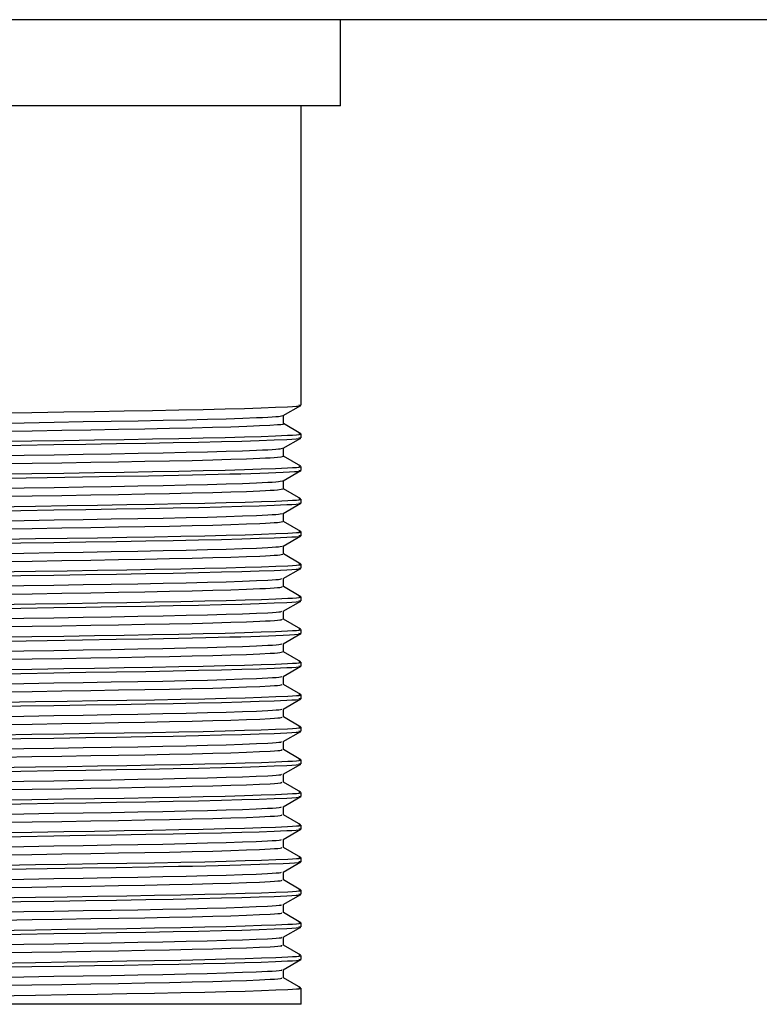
# Model space of a CAD drawing. Header units: millimetres. Extents: x 262469 to 275208, y -32539 to 9411.
# Tile 278 of 428: x 269211.57 to 269218.97, y -13444.75 to -13434.89. Entities that reach past the tile are written whole.
import ezdxf

# ---------------------------------------------------------------- set-up
doc = ezdxf.new("R2010")
doc.units = ezdxf.units.MM
doc.header["$LTSCALE"] = 100
doc.layers.add('$ IE_TELETECHNIKA', color=5, linetype='Continuous', lineweight=30)

msp = doc.modelspace()

# ---------------------------------------------------------------- linework, layer by layer
at = {"layer": '$ IE_TELETECHNIKA', "color": 7, "linetype": 'Continuous'}
for p, q in [((269255.6756, -13434.8878), (269082.8756, -13434.8878)), ((269214.7796, -13435.7518), (269214.7796, -13434.8878)), ((269214.7796, -13435.7518), (269207.2916, -13435.7518)), ((269214.3836, -13438.751), (269214.3836, -13435.7518)), ((269214.2057, -13438.8544), (269214.3826, -13438.7523)), ((269214.2069, -13438.9348), (269214.2069, -13438.8538)), ((269214.3826, -13439.0357), (269214.2069, -13438.9342)), ((269214.2057, -13439.181), (269214.3826, -13439.0789)), ((269214.3836, -13439.0776), (269214.3836, -13439.0367)), ((269214.2069, -13439.2614), (269214.2069, -13439.1803)), ((269214.3826, -13439.3622), (269214.2069, -13439.2607)), ((269214.2057, -13439.5075), (269214.3826, -13439.4054)), ((269214.3836, -13439.4041), (269214.3836, -13439.3633)), ((269214.2069, -13439.5879), (269214.2069, -13439.5069)), ((269214.3826, -13439.6888), (269214.2069, -13439.5873)), ((269214.3836, -13439.7307), (269214.3836, -13439.6899)), ((269214.2057, -13439.8341), (269214.3826, -13439.732)), ((269214.2069, -13439.9145), (269214.2069, -13439.8335)), ((269214.3826, -13440.0154), (269214.2069, -13439.9139)), ((269214.2057, -13440.1607), (269214.3826, -13440.0586)), ((269214.3836, -13440.0573), (269214.3836, -13440.0165)), ((269214.2069, -13440.2411), (269214.2069, -13440.1601)), ((269214.3826, -13440.3419), (269214.2069, -13440.2405)), ((269214.2057, -13440.4873), (269214.3826, -13440.3851)), ((269214.3836, -13440.3839), (269214.3836, -13440.343)), ((269214.2069, -13440.5676), (269214.2069, -13440.4866)), ((269214.3826, -13440.6685), (269214.2069, -13440.567)), ((269214.3836, -13440.7104), (269214.3836, -13440.6696)), ((269214.2057, -13440.8138), (269214.3826, -13440.7117)), ((269214.2069, -13440.8942), (269214.2069, -13440.8132)), ((269214.3826, -13440.9951), (269214.2069, -13440.8936)), ((269214.2057, -13441.1404), (269214.3826, -13441.0383)), ((269214.3836, -13441.037), (269214.3836, -13440.9962)), ((269214.2069, -13441.2208), (269214.2069, -13441.1398)), ((269214.3826, -13441.3217), (269214.2069, -13441.2202)), ((269214.2057, -13441.467), (269214.3826, -13441.3649)), ((269214.3836, -13441.3636), (269214.3836, -13441.3228)), ((269214.2069, -13441.5474), (269214.2069, -13441.4663)), ((269214.3826, -13441.6482), (269214.2069, -13441.5467)), ((269214.3836, -13441.6901), (269214.3836, -13441.6493)), ((269214.2057, -13441.7936), (269214.3826, -13441.6914)), ((269214.2069, -13441.8739), (269214.2069, -13441.7929)), ((269214.3826, -13441.9748), (269214.2069, -13441.8733)), ((269214.3836, -13442.0167), (269214.3836, -13441.9759)), ((269214.2057, -13442.1201), (269214.3826, -13442.018)), ((269214.2069, -13442.2005), (269214.2069, -13442.1195)), ((269214.3826, -13442.3014), (269214.2069, -13442.1999)), ((269214.2057, -13442.4467), (269214.3826, -13442.3446)), ((269214.3836, -13442.3433), (269214.3836, -13442.3025)), ((269214.2069, -13442.5271), (269214.2069, -13442.446)), ((269214.3826, -13442.6279), (269214.2069, -13442.5264)), ((269214.3836, -13442.6698), (269214.3836, -13442.629)), ((269214.2057, -13442.7733), (269214.3826, -13442.6712)), ((269214.2069, -13442.8536), (269214.2069, -13442.7726)), ((269214.3826, -13442.9545), (269214.2069, -13442.853)), ((269214.3836, -13442.9964), (269214.3836, -13442.9556)), ((269214.2057, -13443.0998), (269214.3826, -13442.9977)), ((269214.2069, -13443.1802), (269214.2069, -13443.0992)), ((269214.3826, -13443.2811), (269214.2069, -13443.1796)), ((269214.2057, -13443.4264), (269214.3826, -13443.3243)), ((269214.3836, -13443.323), (269214.3836, -13443.2822)), ((269214.2069, -13443.5068), (269214.2069, -13443.4258)), ((269214.3826, -13443.6077), (269214.2069, -13443.5062)), ((269214.2057, -13443.753), (269214.3826, -13443.6509)), ((269214.3836, -13443.6496), (269214.3836, -13443.6088)), ((269214.2069, -13443.8333), (269214.2069, -13443.7523)), ((269214.3826, -13443.9342), (269214.2069, -13443.8327)), ((269214.3836, -13443.9761), (269214.3836, -13443.9353)), ((269214.2057, -13444.0796), (269214.3826, -13443.9774)), ((269214.2069, -13444.1599), (269214.2069, -13444.0789)), ((269214.3826, -13444.2608), (269214.2069, -13444.1593)), ((269214.2057, -13444.4061), (269214.3826, -13444.304)), ((269214.3836, -13444.3027), (269214.3836, -13444.2619)), ((269214.2069, -13444.4865), (269214.2069, -13444.4055)), ((269214.3826, -13444.5874), (269214.2069, -13444.4859)), ((269214.3836, -13444.7518), (269214.3836, -13444.5885)), ((269214.3836, -13444.7518), (269207.6876, -13444.7518))]:
    msp.add_line(p, q, dxfattribs=at)
for points in [[(269211.0353, -13438.8327), (269211.6886, -13438.8221), (269212.0072, -13438.8169), (269212.3162, -13438.812), (269212.6131, -13438.8072), (269212.8952, -13438.8024), (269213.16, -13438.7974), (269213.4039, -13438.7924), (269213.6235, -13438.7872), (269213.816, -13438.7819), (269213.9827, -13438.7765), (269214.1262, -13438.7712), (269214.2478, -13438.766), (269214.2976, -13438.7634), (269214.3375, -13438.7609), (269214.3653, -13438.7584), (269214.379, -13438.7559), (269214.3765, -13438.7534), (269214.3603, -13438.751)], [(269210.9951, -13438.9355), (269211.6095, -13438.9249), (269211.9101, -13438.9198), (269212.2023, -13438.9148), (269212.4834, -13438.9099), (269212.7508, -13438.9052), (269213.002, -13438.9004), (269213.2347, -13438.8955), (269213.4465, -13438.8903), (269213.6349, -13438.885), (269213.7988, -13438.8797), (269213.938, -13438.8744), (269213.998, -13438.8718), (269214.0506, -13438.8692), (269214.095, -13438.8666), (269214.1305, -13438.8641), (269214.1566, -13438.8616), (269214.1751, -13438.8592), (269214.1994, -13438.8544)], [(269211.0765, -13439.0157), (269211.6893, -13439.0052), (269211.9879, -13439.0001), (269212.2774, -13438.9951), (269212.5552, -13438.9903), (269212.8187, -13438.9856), (269213.0651, -13438.9808), (269213.2922, -13438.9758), (269213.4982, -13438.9706), (269213.6814, -13438.9653), (269213.8392, -13438.96), (269213.9074, -13438.9573), (269213.968, -13438.9547), (269214.0693, -13438.9495), (269214.1491, -13438.9444), (269214.1809, -13438.942), (269214.2033, -13438.9396), (269214.2127, -13438.9372), (269214.2055, -13438.9348)], [(269210.9069, -13439.1614), (269211.578, -13439.1504), (269211.9069, -13439.1451), (269212.2268, -13439.14), (269212.5347, -13439.1351), (269212.8278, -13439.1301), (269213.1035, -13439.1251), (269213.358, -13439.1199), (269213.5878, -13439.1146), (269213.7895, -13439.1092), (269213.9637, -13439.1038), (269214.1132, -13439.0983), (269214.2398, -13439.0929), (269214.2921, -13439.0903), (269214.3341, -13439.0877), (269214.3637, -13439.0851), (269214.3786, -13439.0826), (269214.3767, -13439.0801), (269214.3603, -13439.0776)], [(269211.0353, -13439.1185), (269211.6886, -13439.1078), (269212.0072, -13439.1027), (269212.3162, -13439.0978), (269212.6131, -13439.093), (269212.8952, -13439.0881), (269213.16, -13439.0832), (269213.4039, -13439.0781), (269213.6235, -13439.0729), (269213.816, -13439.0676), (269213.9827, -13439.0623), (269214.1262, -13439.0569), (269214.2478, -13439.0517), (269214.2976, -13439.0492), (269214.3375, -13439.0466), (269214.3653, -13439.0441), (269214.379, -13439.0416), (269214.3765, -13439.0392), (269214.3603, -13439.0367)], [(269210.9948, -13439.2621), (269211.6093, -13439.2515), (269211.9098, -13439.2464), (269212.202, -13439.2414), (269212.4832, -13439.2365), (269212.7506, -13439.2318), (269213.0018, -13439.227), (269213.2345, -13439.222), (269213.4463, -13439.2169), (269213.6348, -13439.2116), (269213.7987, -13439.2063), (269213.9378, -13439.201), (269213.9978, -13439.1984), (269214.0506, -13439.1958), (269214.0952, -13439.1932), (269214.1309, -13439.1907), (269214.1569, -13439.1882), (269214.175, -13439.1858), (269214.1978, -13439.181)], [(269211.0777, -13439.3423), (269211.6905, -13439.3318), (269211.989, -13439.3267), (269212.2784, -13439.3217), (269212.5561, -13439.3169), (269212.8193, -13439.3122), (269213.0658, -13439.3073), (269213.2931, -13439.3023), (269213.4989, -13439.2971), (269213.6809, -13439.2919), (269213.8382, -13439.2866), (269213.9703, -13439.2813), (269214.0263, -13439.2787), (269214.0747, -13439.2761), (269214.1149, -13439.2735), (269214.1461, -13439.271), (269214.1849, -13439.2661), (269214.2063, -13439.2614)], [(269210.37, -13439.4967), (269211.84, -13439.4728), (269212.1937, -13439.4671), (269212.5333, -13439.4617), (269212.8551, -13439.4562), (269213.1552, -13439.4507), (269213.2957, -13439.4478), (269213.429, -13439.445), (269213.5544, -13439.442), (269213.6713, -13439.4391), (269213.7796, -13439.4361), (269213.8794, -13439.4331), (269213.9714, -13439.4301), (269214.0559, -13439.427), (269214.2042, -13439.4211), (269214.2669, -13439.4182), (269214.3186, -13439.4153), (269214.3562, -13439.4125), (269214.3769, -13439.4097), (269214.3777, -13439.4069), (269214.3603, -13439.4041)], [(269211.0353, -13439.445), (269211.6886, -13439.4344), (269212.0072, -13439.4293), (269212.3162, -13439.4244), (269212.6131, -13439.4195), (269212.8952, -13439.4147), (269213.16, -13439.4098), (269213.4039, -13439.4047), (269213.6235, -13439.3995), (269213.816, -13439.3942), (269213.9827, -13439.3889), (269214.1262, -13439.3835), (269214.2478, -13439.3783), (269214.2976, -13439.3757), (269214.3375, -13439.3732), (269214.3653, -13439.3707), (269214.379, -13439.3682), (269214.3765, -13439.3657), (269214.3603, -13439.3633)], [(269210.9947, -13439.5886), (269211.6091, -13439.5781), (269211.9096, -13439.5729), (269212.2019, -13439.5679), (269212.483, -13439.5631), (269212.7504, -13439.5584), (269213.0016, -13439.5536), (269213.2344, -13439.5486), (269213.4462, -13439.5435), (269213.6348, -13439.5382), (269213.7985, -13439.5329), (269213.9376, -13439.5276), (269214.0506, -13439.5224), (269214.0954, -13439.5198), (269214.1313, -13439.5172), (269214.1573, -13439.5148), (269214.175, -13439.5123), (269214.1964, -13439.5076)], [(269211.0774, -13439.6689), (269211.6902, -13439.6583), (269211.9888, -13439.6532), (269212.2782, -13439.6483), (269212.5559, -13439.6435), (269212.8192, -13439.6387), (269213.0657, -13439.6339), (269213.293, -13439.6289), (269213.4988, -13439.6237), (269213.6809, -13439.6184), (269213.8381, -13439.6131), (269213.9702, -13439.6079), (269214.0263, -13439.6052), (269214.0748, -13439.6026), (269214.1152, -13439.6001), (269214.1465, -13439.5976), (269214.1846, -13439.5927), (269214.2043, -13439.5879)], [(269211.0773, -13439.7709), (269211.7246, -13439.7604), (269212.0398, -13439.7553), (269212.3452, -13439.7505), (269212.6385, -13439.7457), (269212.9171, -13439.7409), (269213.1782, -13439.736), (269213.4187, -13439.7309), (269213.6349, -13439.7258), (269213.8246, -13439.7205), (269213.9889, -13439.7152), (269214.1305, -13439.7099), (269214.2504, -13439.7048), (269214.2994, -13439.7022), (269214.3386, -13439.6997), (269214.3658, -13439.6972), (269214.379, -13439.6948), (269214.3764, -13439.6923), (269214.3603, -13439.6899)], [(269210.9069, -13439.8145), (269211.578, -13439.8036), (269211.9069, -13439.7983), (269212.2268, -13439.7932), (269212.5347, -13439.7882), (269212.8278, -13439.7833), (269213.1034, -13439.7783), (269213.358, -13439.7731), (269213.5878, -13439.7678), (269213.7895, -13439.7624), (269213.9637, -13439.7569), (269214.1132, -13439.7514), (269214.2398, -13439.7461), (269214.2921, -13439.7434), (269214.3341, -13439.7408), (269214.3637, -13439.7383), (269214.3786, -13439.7357), (269214.3767, -13439.7332), (269214.3603, -13439.7307)], [(269210.9945, -13439.9152), (269211.609, -13439.9047), (269211.9095, -13439.8995), (269212.2017, -13439.8945), (269212.4829, -13439.8897), (269212.7503, -13439.8849), (269213.0015, -13439.8801), (269213.2342, -13439.8752), (269213.4461, -13439.87), (269213.6347, -13439.8648), (269213.7984, -13439.8595), (269213.9373, -13439.8542), (269214.0506, -13439.8489), (269214.0956, -13439.8464), (269214.1316, -13439.8438), (269214.1578, -13439.8413), (269214.1751, -13439.8389), (269214.195, -13439.8342)], [(269211.077, -13439.9954), (269211.6898, -13439.9849), (269211.9884, -13439.9798), (269212.2779, -13439.9749), (269212.5557, -13439.9701), (269212.819, -13439.9653), (269213.0655, -13439.9605), (269213.2928, -13439.9555), (269213.4987, -13439.9503), (269213.6809, -13439.945), (269213.838, -13439.9397), (269213.9701, -13439.9344), (269214.0262, -13439.9318), (269214.0749, -13439.9292), (269214.1154, -13439.9266), (269214.1469, -13439.9241), (269214.1692, -13439.9217), (269214.1843, -13439.9193), (269214.2025, -13439.9145)], [(269210.9069, -13440.1411), (269211.578, -13440.1301), (269211.907, -13440.1248), (269212.2268, -13440.1197), (269212.5347, -13440.1148), (269212.8279, -13440.1098), (269213.1035, -13440.1048), (269213.358, -13440.0996), (269213.5878, -13440.0944), (269213.7895, -13440.0889), (269213.9637, -13440.0835), (269214.1132, -13440.078), (269214.2398, -13440.0726), (269214.2921, -13440.07), (269214.3341, -13440.0674), (269214.3637, -13440.0648), (269214.3786, -13440.0623), (269214.3767, -13440.0598), (269214.3603, -13440.0573)], [(269211.0771, -13440.0975), (269211.7244, -13440.0869), (269212.0396, -13440.0819), (269212.3451, -13440.077), (269212.6384, -13440.0723), (269212.917, -13440.0675), (269213.1782, -13440.0625), (269213.4186, -13440.0575), (269213.6349, -13440.0523), (269213.8245, -13440.0471), (269213.9889, -13440.0418), (269214.1304, -13440.0365), (269214.2504, -13440.0313), (269214.2994, -13440.0288), (269214.3386, -13440.0263), (269214.3658, -13440.0238), (269214.379, -13440.0213), (269214.3764, -13440.0189), (269214.3603, -13440.0165)], [(269210.9944, -13440.2418), (269211.6088, -13440.2312), (269211.9094, -13440.2261), (269212.2016, -13440.2211), (269212.4828, -13440.2163), (269212.7502, -13440.2115), (269213.0013, -13440.2067), (269213.2341, -13440.2018), (269213.446, -13440.1966), (269213.6346, -13440.1914), (269213.7983, -13440.1861), (269213.9371, -13440.1808), (269214.0505, -13440.1755), (269214.0958, -13440.1729), (269214.132, -13440.1704), (269214.1583, -13440.1679), (269214.1754, -13440.1655), (269214.1938, -13440.1607)], [(269211.0767, -13440.322), (269211.6896, -13440.3115), (269211.9882, -13440.3064), (269212.2778, -13440.3014), (269212.5555, -13440.2966), (269212.8189, -13440.2919), (269213.0654, -13440.2871), (269213.2928, -13440.282), (269213.4987, -13440.2768), (269213.6808, -13440.2716), (269213.8379, -13440.2663), (269213.97, -13440.261), (269214.0262, -13440.2584), (269214.075, -13440.2558), (269214.1157, -13440.2532), (269214.1473, -13440.2507), (269214.1695, -13440.2482), (269214.1841, -13440.2458), (269214.2008, -13440.2411)], [(269210.9069, -13440.4677), (269211.5781, -13440.4567), (269211.907, -13440.4514), (269212.2268, -13440.4463), (269212.5347, -13440.4414), (269212.8279, -13440.4364), (269213.1035, -13440.4314), (269213.358, -13440.4262), (269213.5878, -13440.4209), (269213.7895, -13440.4155), (269213.9637, -13440.41), (269214.1132, -13440.4046), (269214.2398, -13440.3992), (269214.2921, -13440.3966), (269214.3341, -13440.394), (269214.3637, -13440.3914), (269214.3786, -13440.3889), (269214.3767, -13440.3864), (269214.3603, -13440.3839)], [(269211.0771, -13440.4241), (269211.7244, -13440.4135), (269212.0396, -13440.4085), (269212.3451, -13440.4036), (269212.6384, -13440.3988), (269212.917, -13440.394), (269213.1781, -13440.3891), (269213.4186, -13440.3841), (269213.6349, -13440.3789), (269213.8245, -13440.3737), (269213.9889, -13440.3684), (269214.1304, -13440.3631), (269214.2504, -13440.3579), (269214.2994, -13440.3553), (269214.3386, -13440.3528), (269214.3658, -13440.3503), (269214.379, -13440.3479), (269214.3764, -13440.3454), (269214.3603, -13440.343)], [(269210.9943, -13440.5684), (269211.6087, -13440.5578), (269211.9092, -13440.5526), (269212.2015, -13440.5477), (269212.4826, -13440.5428), (269212.75, -13440.5381), (269213.0012, -13440.5333), (269213.234, -13440.5283), (269213.4459, -13440.5232), (269213.6346, -13440.5179), (269213.7981, -13440.5126), (269213.9369, -13440.5073), (269214.0504, -13440.5021), (269214.0959, -13440.4995), (269214.1324, -13440.497), (269214.1589, -13440.4945), (269214.1757, -13440.4921), (269214.1927, -13440.4873)], [(269211.0762, -13440.6486), (269211.6892, -13440.6381), (269211.9878, -13440.6329), (269212.2774, -13440.628), (269212.5552, -13440.6232), (269212.8186, -13440.6185), (269213.0651, -13440.6136), (269213.2926, -13440.6086), (269213.4986, -13440.6034), (269213.6808, -13440.5981), (269213.8378, -13440.5929), (269213.9698, -13440.5876), (269214.0261, -13440.5849), (269214.0751, -13440.5823), (269214.1159, -13440.5798), (269214.1477, -13440.5773), (269214.1699, -13440.5748), (269214.1841, -13440.5724), (269214.1992, -13440.5677)], [(269211.0771, -13440.7507), (269211.7244, -13440.7401), (269212.0396, -13440.735), (269212.3451, -13440.7302), (269212.6384, -13440.7254), (269212.917, -13440.7206), (269213.1781, -13440.7157), (269213.4186, -13440.7107), (269213.6349, -13440.7055), (269213.8245, -13440.7002), (269213.9889, -13440.6949), (269214.1304, -13440.6896), (269214.2504, -13440.6845), (269214.2994, -13440.6819), (269214.3386, -13440.6794), (269214.3658, -13440.6769), (269214.379, -13440.6745), (269214.3764, -13440.672), (269214.3603, -13440.6696)], [(269210.9069, -13440.7943), (269211.578, -13440.7833), (269211.907, -13440.778), (269212.2268, -13440.7729), (269212.5347, -13440.7679), (269212.8279, -13440.763), (269213.1035, -13440.758), (269213.358, -13440.7528), (269213.5878, -13440.7475), (269213.7895, -13440.7421), (269213.9637, -13440.7366), (269214.1132, -13440.7311), (269214.2398, -13440.7258), (269214.2921, -13440.7231), (269214.3341, -13440.7205), (269214.3637, -13440.718), (269214.3786, -13440.7154), (269214.3767, -13440.7129), (269214.3603, -13440.7104)], [(269210.9942, -13440.8949), (269211.6086, -13440.8844), (269211.9091, -13440.8792), (269212.2013, -13440.8742), (269212.4825, -13440.8694), (269212.7499, -13440.8647), (269213.0011, -13440.8599), (269213.2338, -13440.8549), (269213.4458, -13440.8498), (269213.6345, -13440.8445), (269213.798, -13440.8392), (269213.9367, -13440.8339), (269214.0503, -13440.8287), (269214.096, -13440.8261), (269214.1328, -13440.8235), (269214.1595, -13440.821), (269214.1761, -13440.8186), (269214.1917, -13440.8139)], [(269211.0773, -13440.9751), (269211.6901, -13440.9646), (269211.9887, -13440.9595), (269212.2782, -13440.9546), (269212.5559, -13440.9498), (269212.8192, -13440.945), (269213.0656, -13440.9402), (269213.293, -13440.9352), (269213.4989, -13440.93), (269213.681, -13440.9247), (269213.8379, -13440.9194), (269213.9698, -13440.9141), (269214.0261, -13440.9115), (269214.0752, -13440.9089), (269214.1162, -13440.9064), (269214.1482, -13440.9038), (269214.1703, -13440.9014), (269214.1841, -13440.899), (269214.1977, -13440.8942)], [(269210.37, -13441.1296), (269211.84, -13441.1056), (269212.1937, -13441.1), (269212.5333, -13441.0945), (269212.8551, -13441.0891), (269213.1552, -13441.0835), (269213.2957, -13441.0807), (269213.429, -13441.0778), (269213.5544, -13441.0749), (269213.6713, -13441.0719), (269213.7796, -13441.069), (269213.8794, -13441.0659), (269213.9714, -13441.0629), (269214.0559, -13441.0599), (269214.2042, -13441.054), (269214.2669, -13441.051), (269214.3186, -13441.0482), (269214.3562, -13441.0453), (269214.3769, -13441.0425), (269214.3777, -13441.0397), (269214.3603, -13441.037)], [(269211.0353, -13441.0779), (269211.6886, -13441.0672), (269212.0072, -13441.0621), (269212.3162, -13441.0572), (269212.6131, -13441.0524), (269212.8952, -13441.0476), (269213.16, -13441.0426), (269213.4039, -13441.0375), (269213.6235, -13441.0323), (269213.816, -13441.027), (269213.9827, -13441.0217), (269214.1262, -13441.0164), (269214.2478, -13441.0112), (269214.2976, -13441.0086), (269214.3375, -13441.0061), (269214.3653, -13441.0036), (269214.379, -13441.0011), (269214.3765, -13440.9986), (269214.3603, -13440.9962)], [(269210.994, -13441.2215), (269211.6084, -13441.2109), (269211.909, -13441.2058), (269212.2012, -13441.2008), (269212.4824, -13441.196), (269212.7498, -13441.1913), (269213.0009, -13441.1864), (269213.2337, -13441.1815), (269213.4457, -13441.1763), (269213.6345, -13441.1711), (269213.7979, -13441.1658), (269213.9364, -13441.1605), (269214.0502, -13441.1552), (269214.0961, -13441.1526), (269214.1331, -13441.1501), (269214.1601, -13441.1476), (269214.1766, -13441.1452), (269214.1909, -13441.1405)], [(269211.0769, -13441.3017), (269211.6898, -13441.2912), (269211.9883, -13441.2861), (269212.2779, -13441.2812), (269212.5557, -13441.2764), (269212.819, -13441.2716), (269213.0654, -13441.2668), (269213.2928, -13441.2618), (269213.4988, -13441.2566), (269213.681, -13441.2513), (269213.8378, -13441.246), (269213.9696, -13441.2407), (269214.0753, -13441.2355), (269214.1164, -13441.2329), (269214.1486, -13441.2304), (269214.1708, -13441.2279), (269214.1843, -13441.2255), (269214.1964, -13441.2208)], [(269210.9069, -13441.4474), (269211.578, -13441.4364), (269211.9069, -13441.4311), (269212.2268, -13441.426), (269212.5347, -13441.4211), (269212.8278, -13441.4161), (269213.1035, -13441.4111), (269213.358, -13441.4059), (269213.5878, -13441.4006), (269213.7895, -13441.3952), (269213.9637, -13441.3897), (269214.1132, -13441.3843), (269214.2398, -13441.3789), (269214.2921, -13441.3763), (269214.3341, -13441.3737), (269214.3637, -13441.3711), (269214.3786, -13441.3686), (269214.3767, -13441.3661), (269214.3603, -13441.3636)], [(269211.0353, -13441.4045), (269211.6886, -13441.3938), (269212.0072, -13441.3887), (269212.3162, -13441.3838), (269212.6131, -13441.379), (269212.8952, -13441.3741), (269213.16, -13441.3692), (269213.4039, -13441.3641), (269213.6235, -13441.3589), (269213.816, -13441.3536), (269213.9827, -13441.3483), (269214.1262, -13441.343), (269214.2478, -13441.3377), (269214.2976, -13441.3352), (269214.3375, -13441.3326), (269214.3653, -13441.3301), (269214.379, -13441.3276), (269214.3765, -13441.3252), (269214.3603, -13441.3228)], [(269210.9939, -13441.5481), (269211.6083, -13441.5375), (269211.9088, -13441.5324), (269212.2011, -13441.5274), (269212.4822, -13441.5226), (269212.7496, -13441.5178), (269213.0008, -13441.513), (269213.2336, -13441.5081), (269213.4456, -13441.5029), (269213.6344, -13441.4976), (269213.7978, -13441.4923), (269213.9362, -13441.4871), (269214.05, -13441.4818), (269214.0962, -13441.4792), (269214.1335, -13441.4767), (269214.1607, -13441.4742), (269214.1772, -13441.4718), (269214.1901, -13441.467)], [(269211.0765, -13441.6283), (269211.6895, -13441.6178), (269211.9881, -13441.6126), (269212.2777, -13441.6077), (269212.5554, -13441.603), (269212.8188, -13441.5982), (269213.0653, -13441.5933), (269213.2927, -13441.5883), (269213.4987, -13441.5831), (269213.681, -13441.5779), (269213.8378, -13441.5726), (269213.9694, -13441.5673), (269214.0752, -13441.5621), (269214.1166, -13441.5595), (269214.149, -13441.557), (269214.1714, -13441.5545), (269214.1845, -13441.5521), (269214.1951, -13441.5474)], [(269211.0771, -13441.7304), (269211.7244, -13441.7198), (269212.0396, -13441.7148), (269212.3451, -13441.7099), (269212.6384, -13441.7051), (269212.917, -13441.7003), (269213.1782, -13441.6954), (269213.4186, -13441.6904), (269213.6349, -13441.6852), (269213.8245, -13441.6799), (269213.9889, -13441.6746), (269214.1304, -13441.6694), (269214.2504, -13441.6642), (269214.2994, -13441.6616), (269214.3386, -13441.6591), (269214.3658, -13441.6566), (269214.379, -13441.6542), (269214.3764, -13441.6517), (269214.3603, -13441.6493)], [(269210.9069, -13441.774), (269211.578, -13441.763), (269211.907, -13441.7577), (269212.2268, -13441.7526), (269212.5347, -13441.7476), (269212.8279, -13441.7427), (269213.1035, -13441.7377), (269213.358, -13441.7325), (269213.5878, -13441.7272), (269213.7895, -13441.7218), (269213.9637, -13441.7163), (269214.1132, -13441.7109), (269214.2398, -13441.7055), (269214.2921, -13441.7029), (269214.3341, -13441.7003), (269214.3637, -13441.6977), (269214.3786, -13441.6952), (269214.3767, -13441.6926), (269214.3603, -13441.6901)], [(269210.9938, -13441.8746), (269211.6082, -13441.8641), (269211.9087, -13441.8589), (269212.2009, -13441.854), (269212.4821, -13441.8492), (269212.7495, -13441.8444), (269213.0007, -13441.8396), (269213.2334, -13441.8346), (269213.4455, -13441.8295), (269213.6343, -13441.8242), (269213.7978, -13441.8189), (269213.936, -13441.8136), (269214.0498, -13441.8084), (269214.0962, -13441.8058), (269214.1338, -13441.8032), (269214.1613, -13441.8007), (269214.1779, -13441.7983), (269214.1895, -13441.7936)], [(269211.0761, -13441.9549), (269211.6891, -13441.9443), (269211.9877, -13441.9392), (269212.2774, -13441.9343), (269212.5552, -13441.9295), (269212.8186, -13441.9248), (269213.0651, -13441.9199), (269213.2925, -13441.9149), (269213.4986, -13441.9097), (269213.6809, -13441.9044), (269213.8377, -13441.8991), (269213.9692, -13441.8939), (269214.0752, -13441.8886), (269214.1168, -13441.8861), (269214.1494, -13441.8835), (269214.1719, -13441.8811), (269214.1848, -13441.8787), (269214.194, -13441.874)], [(269211.0353, -13442.0576), (269211.6886, -13442.047), (269212.0072, -13442.0418), (269212.3162, -13442.0369), (269212.6131, -13442.0321), (269212.8952, -13442.0273), (269213.16, -13442.0223), (269213.4039, -13442.0173), (269213.6235, -13442.0121), (269213.816, -13442.0068), (269213.9827, -13442.0014), (269214.1262, -13441.9961), (269214.2478, -13441.9909), (269214.2976, -13441.9883), (269214.3375, -13441.9858), (269214.3653, -13441.9833), (269214.379, -13441.9808), (269214.3765, -13441.9783), (269214.3603, -13441.9759)], [(269210.9069, -13442.1005), (269211.578, -13442.0896), (269211.9069, -13442.0843), (269212.2268, -13442.0792), (269212.5347, -13442.0742), (269212.8278, -13442.0693), (269213.1034, -13442.0642), (269213.358, -13442.0591), (269213.5878, -13442.0538), (269213.7895, -13442.0484), (269213.9637, -13442.0429), (269214.1132, -13442.0374), (269214.2398, -13442.0321), (269214.2921, -13442.0294), (269214.3341, -13442.0268), (269214.3637, -13442.0242), (269214.3786, -13442.0217), (269214.3767, -13442.0192), (269214.3603, -13442.0167)], [(269210.9937, -13442.2012), (269211.6081, -13442.1907), (269211.9086, -13442.1855), (269212.2008, -13442.1805), (269212.482, -13442.1758), (269212.7494, -13442.171), (269213.0006, -13442.1662), (269213.2333, -13442.1612), (269213.4454, -13442.1561), (269213.6343, -13442.1508), (269213.7977, -13442.1455), (269213.9358, -13442.1402), (269214.0496, -13442.135), (269214.0962, -13442.1324), (269214.1341, -13442.1298), (269214.162, -13442.1273), (269214.1786, -13442.1249), (269214.1891, -13442.1202)], [(269211.0756, -13442.2815), (269211.6887, -13442.2709), (269211.9874, -13442.2658), (269212.277, -13442.2609), (269212.5549, -13442.2561), (269212.8183, -13442.2514), (269213.0649, -13442.2465), (269213.2924, -13442.2415), (269213.4985, -13442.2363), (269213.6809, -13442.231), (269213.8376, -13442.2257), (269213.969, -13442.2204), (269214.0751, -13442.2152), (269214.1169, -13442.2126), (269214.1498, -13442.2101), (269214.1726, -13442.2076), (269214.1852, -13442.2052), (269214.193, -13442.2005)], [(269210.9069, -13442.4271), (269211.578, -13442.4161), (269211.907, -13442.4108), (269212.2268, -13442.4057), (269212.5347, -13442.4008), (269212.8279, -13442.3959), (269213.1035, -13442.3908), (269213.358, -13442.3857), (269213.5878, -13442.3804), (269213.7895, -13442.3749), (269213.9637, -13442.3695), (269214.1132, -13442.364), (269214.2398, -13442.3586), (269214.2921, -13442.356), (269214.3341, -13442.3534), (269214.3637, -13442.3508), (269214.3786, -13442.3483), (269214.3767, -13442.3458), (269214.3603, -13442.3433)], [(269211.0771, -13442.3835), (269211.7244, -13442.373), (269212.0396, -13442.3679), (269212.3451, -13442.363), (269212.6384, -13442.3583), (269212.917, -13442.3534), (269213.1781, -13442.3485), (269213.4186, -13442.3435), (269213.6349, -13442.3384), (269213.8245, -13442.3331), (269213.9889, -13442.3278), (269214.1304, -13442.3225), (269214.2504, -13442.3173), (269214.2994, -13442.3148), (269214.3386, -13442.3122), (269214.3658, -13442.3098), (269214.379, -13442.3073), (269214.3764, -13442.3049), (269214.3603, -13442.3025)], [(269210.9936, -13442.5278), (269211.608, -13442.5172), (269211.9085, -13442.5121), (269212.2007, -13442.5071), (269212.4819, -13442.5023), (269212.7493, -13442.4976), (269213.0005, -13442.4928), (269213.2332, -13442.4878), (269213.4453, -13442.4826), (269213.6343, -13442.4774), (269213.7976, -13442.4721), (269213.9356, -13442.4668), (269214.0494, -13442.4615), (269214.0961, -13442.4589), (269214.1343, -13442.4564), (269214.1626, -13442.4539), (269214.1794, -13442.4515), (269214.1887, -13442.4468)], [(269211.0767, -13442.608), (269211.6896, -13442.5975), (269211.9882, -13442.5924), (269212.2777, -13442.5874), (269212.5555, -13442.5827), (269212.8189, -13442.5779), (269213.0653, -13442.5731), (269213.2927, -13442.568), (269213.4988, -13442.5628), (269213.6811, -13442.5576), (269213.8377, -13442.5523), (269213.969, -13442.547), (269214.0751, -13442.5418), (269214.1171, -13442.5392), (269214.1502, -13442.5367), (269214.1732, -13442.5342), (269214.1858, -13442.5318), (269214.1921, -13442.5271)], [(269211.0353, -13442.7108), (269211.6886, -13442.7001), (269212.0072, -13442.695), (269212.3162, -13442.6901), (269212.6131, -13442.6853), (269212.8952, -13442.6804), (269213.16, -13442.6755), (269213.4039, -13442.6704), (269213.6235, -13442.6652), (269213.816, -13442.6599), (269213.9827, -13442.6546), (269214.1262, -13442.6492), (269214.2478, -13442.644), (269214.2976, -13442.6415), (269214.3375, -13442.6389), (269214.3653, -13442.6364), (269214.379, -13442.6339), (269214.3765, -13442.6315), (269214.3603, -13442.629)], [(269210.9069, -13442.7537), (269211.5781, -13442.7427), (269211.907, -13442.7374), (269212.2268, -13442.7323), (269212.5347, -13442.7274), (269212.8279, -13442.7224), (269213.1035, -13442.7174), (269213.358, -13442.7122), (269213.5878, -13442.7069), (269213.7895, -13442.7015), (269213.9637, -13442.696), (269214.1132, -13442.6906), (269214.2398, -13442.6852), (269214.2921, -13442.6826), (269214.3341, -13442.68), (269214.3637, -13442.6774), (269214.3786, -13442.6749), (269214.3767, -13442.6723), (269214.3603, -13442.6698)], [(269210.9935, -13442.8544), (269211.6079, -13442.8438), (269211.9084, -13442.8386), (269212.2006, -13442.8337), (269212.4818, -13442.8289), (269212.7492, -13442.8242), (269213.0003, -13442.8193), (269213.2331, -13442.8143), (269213.4452, -13442.8092), (269213.6342, -13442.8039), (269213.7976, -13442.7986), (269213.9354, -13442.7934), (269214.0491, -13442.7881), (269214.0961, -13442.7855), (269214.1346, -13442.783), (269214.1632, -13442.7805), (269214.1803, -13442.778), (269214.1885, -13442.7733)], [(269211.0762, -13442.9346), (269211.6892, -13442.9241), (269211.9878, -13442.9189), (269212.2774, -13442.914), (269212.5552, -13442.9093), (269212.8186, -13442.9045), (269213.0651, -13442.8996), (269213.2925, -13442.8946), (269213.4987, -13442.8894), (269213.6811, -13442.8842), (269213.8376, -13442.8789), (269213.9688, -13442.8736), (269214.075, -13442.8683), (269214.1172, -13442.8658), (269214.1506, -13442.8632), (269214.1738, -13442.8608), (269214.1864, -13442.8584), (269214.1914, -13442.8537)], [(269211.0353, -13443.0373), (269211.6886, -13443.0267), (269212.0072, -13443.0215), (269212.3162, -13443.0166), (269212.6131, -13443.0118), (269212.8952, -13443.007), (269213.16, -13443.002), (269213.4039, -13442.997), (269213.6235, -13442.9918), (269213.816, -13442.9865), (269213.9827, -13442.9811), (269214.1262, -13442.9758), (269214.2478, -13442.9706), (269214.2976, -13442.968), (269214.3375, -13442.9655), (269214.3653, -13442.963), (269214.379, -13442.9605), (269214.3765, -13442.958), (269214.3603, -13442.9556)], [(269210.9069, -13443.0802), (269211.578, -13443.0693), (269211.907, -13443.064), (269212.2268, -13443.0589), (269212.5347, -13443.0539), (269212.8279, -13443.049), (269213.1035, -13443.044), (269213.358, -13443.0388), (269213.5878, -13443.0335), (269213.7895, -13443.0281), (269213.9637, -13443.0226), (269214.1132, -13443.0172), (269214.2398, -13443.0118), (269214.2921, -13443.0091), (269214.3341, -13443.0065), (269214.3637, -13443.004), (269214.3786, -13443.0014), (269214.3767, -13442.9989), (269214.3603, -13442.9964)], [(269210.9934, -13443.1809), (269211.6078, -13443.1704), (269211.9083, -13443.1652), (269212.2005, -13443.1602), (269212.4816, -13443.1555), (269212.7491, -13443.1507), (269213.0002, -13443.1459), (269213.2329, -13443.1409), (269213.4451, -13443.1358), (269213.6342, -13443.1305), (269213.7976, -13443.1252), (269213.9352, -13443.1199), (269214.0488, -13443.1147), (269214.0959, -13443.1121), (269214.1348, -13443.1096), (269214.1637, -13443.1071), (269214.1812, -13443.1046), (269214.1884, -13443.0999)], [(269211.0759, -13443.2612), (269211.6889, -13443.2506), (269211.9876, -13443.2455), (269212.2772, -13443.2406), (269212.555, -13443.2358), (269212.8184, -13443.2311), (269213.0649, -13443.2262), (269213.2924, -13443.2212), (269213.4986, -13443.216), (269213.681, -13443.2107), (269213.8376, -13443.2054), (269213.9686, -13443.2001), (269214.0748, -13443.1949), (269214.1173, -13443.1924), (269214.1509, -13443.1898), (269214.1745, -13443.1874), (269214.187, -13443.1849), (269214.1908, -13443.1802)], [(269210.37, -13443.4156), (269211.84, -13443.3916), (269212.1937, -13443.386), (269212.5333, -13443.3805), (269212.8551, -13443.3751), (269213.1552, -13443.3695), (269213.2957, -13443.3667), (269213.429, -13443.3638), (269213.5544, -13443.3609), (269213.6713, -13443.3579), (269213.7796, -13443.3549), (269213.8794, -13443.3519), (269213.9714, -13443.3489), (269214.0559, -13443.3459), (269214.2042, -13443.34), (269214.2669, -13443.337), (269214.3186, -13443.3342), (269214.3562, -13443.3313), (269214.3769, -13443.3285), (269214.3777, -13443.3258), (269214.3603, -13443.323)], [(269211.0771, -13443.3632), (269211.7244, -13443.3527), (269212.0396, -13443.3476), (269212.3451, -13443.3427), (269212.6384, -13443.338), (269212.917, -13443.3332), (269213.1782, -13443.3283), (269213.4186, -13443.3232), (269213.6349, -13443.3181), (269213.8245, -13443.3128), (269213.9889, -13443.3075), (269214.1304, -13443.3022), (269214.2504, -13443.297), (269214.2994, -13443.2945), (269214.3386, -13443.292), (269214.3658, -13443.2895), (269214.379, -13443.287), (269214.3764, -13443.2846), (269214.3603, -13443.2822)], [(269210.9933, -13443.5075), (269211.6077, -13443.497), (269211.9081, -13443.4918), (269212.2004, -13443.4868), (269212.4815, -13443.482), (269212.749, -13443.4773), (269213.0001, -13443.4725), (269213.2328, -13443.4675), (269213.445, -13443.4623), (269213.6341, -13443.4571), (269213.7975, -13443.4518), (269213.935, -13443.4465), (269214.0485, -13443.4413), (269214.0958, -13443.4387), (269214.1349, -13443.4361), (269214.1643, -13443.4336), (269214.1821, -13443.4312), (269214.1884, -13443.4264)], [(269211.0753, -13443.5877), (269211.6884, -13443.5772), (269211.9871, -13443.5721), (269212.2768, -13443.5672), (269212.5547, -13443.5624), (269212.8181, -13443.5577), (269213.0647, -13443.5528), (269213.2922, -13443.5478), (269213.4984, -13443.5426), (269213.6809, -13443.5373), (269213.8375, -13443.532), (269213.9684, -13443.5267), (269214.0746, -13443.5215), (269214.1173, -13443.5189), (269214.1512, -13443.5164), (269214.1751, -13443.5139), (269214.1878, -13443.5115), (269214.1903, -13443.5068)], [(269210.9069, -13443.7334), (269211.578, -13443.7224), (269211.9069, -13443.7171), (269212.2268, -13443.712), (269212.5347, -13443.7071), (269212.8278, -13443.7021), (269213.1035, -13443.6971), (269213.358, -13443.6919), (269213.5878, -13443.6867), (269213.7895, -13443.6812), (269213.9637, -13443.6757), (269214.1132, -13443.6703), (269214.2398, -13443.6649), (269214.2921, -13443.6623), (269214.3341, -13443.6597), (269214.3637, -13443.6571), (269214.3786, -13443.6546), (269214.3767, -13443.6521), (269214.3603, -13443.6496)], [(269211.0772, -13443.6898), (269211.7245, -13443.6792), (269212.0397, -13443.6742), (269212.3452, -13443.6693), (269212.6384, -13443.6645), (269212.917, -13443.6597), (269213.1782, -13443.6548), (269213.4186, -13443.6498), (269213.6349, -13443.6446), (269213.8245, -13443.6394), (269213.9889, -13443.6341), (269214.1304, -13443.6288), (269214.2504, -13443.6236), (269214.2994, -13443.6211), (269214.3386, -13443.6186), (269214.3658, -13443.6161), (269214.379, -13443.6136), (269214.3764, -13443.6112), (269214.3603, -13443.6088)], [(269210.9933, -13443.8341), (269211.6076, -13443.8235), (269211.9081, -13443.8184), (269212.2003, -13443.8134), (269212.4814, -13443.8086), (269212.7489, -13443.8039), (269213, -13443.7991), (269213.2327, -13443.7941), (269213.4449, -13443.7889), (269213.6341, -13443.7837), (269213.7975, -13443.7784), (269213.9349, -13443.7731), (269214.0481, -13443.7678), (269214.0956, -13443.7653), (269214.1351, -13443.7627), (269214.1648, -13443.7602), (269214.1831, -13443.7578), (269214.1886, -13443.753)], [(269211.0763, -13443.9143), (269211.6893, -13443.9038), (269211.9879, -13443.8986), (269212.2775, -13443.8937), (269212.5553, -13443.889), (269212.8186, -13443.8842), (269213.0651, -13443.8794), (269213.2925, -13443.8743), (269213.4987, -13443.8691), (269213.6812, -13443.8639), (269213.8377, -13443.8586), (269213.9684, -13443.8533), (269214.0745, -13443.8481), (269214.1173, -13443.8455), (269214.1515, -13443.843), (269214.1757, -13443.8405), (269214.1886, -13443.8381), (269214.1899, -13443.8334)], [(269211.0772, -13444.0164), (269211.7245, -13444.0058), (269212.0397, -13444.0007), (269212.3452, -13443.9959), (269212.6384, -13443.9911), (269212.917, -13443.9863), (269213.1782, -13443.9814), (269213.4186, -13443.9764), (269213.6349, -13443.9712), (269213.8245, -13443.9659), (269213.9889, -13443.9606), (269214.1304, -13443.9553), (269214.2504, -13443.9502), (269214.2994, -13443.9476), (269214.3386, -13443.9451), (269214.3658, -13443.9426), (269214.379, -13443.9402), (269214.3764, -13443.9377), (269214.3603, -13443.9353)], [(269210.9069, -13444.06), (269211.578, -13444.049), (269211.907, -13444.0437), (269212.2268, -13444.0386), (269212.5347, -13444.0336), (269212.8279, -13444.0287), (269213.1035, -13444.0237), (269213.358, -13444.0185), (269213.5878, -13444.0132), (269213.7895, -13444.0078), (269213.9637, -13444.0023), (269214.1132, -13443.9969), (269214.2398, -13443.9915), (269214.2921, -13443.9889), (269214.3341, -13443.9863), (269214.3637, -13443.9837), (269214.3786, -13443.9811), (269214.3767, -13443.9786), (269214.3603, -13443.9761)], [(269210.9932, -13444.1607), (269211.6075, -13444.1501), (269211.908, -13444.1449), (269212.2002, -13444.1399), (269212.4813, -13444.1352), (269212.7488, -13444.1305), (269212.9999, -13444.1256), (269213.2326, -13444.1206), (269213.4448, -13444.1155), (269213.634, -13444.1102), (269213.7975, -13444.105), (269213.9347, -13444.0997), (269214.0478, -13444.0944), (269214.0953, -13444.0918), (269214.1351, -13444.0893), (269214.1653, -13444.0868), (269214.184, -13444.0843), (269214.1902, -13444.0819), (269214.1889, -13444.0796)], [(269211.0759, -13444.2409), (269211.6889, -13444.2303), (269211.9876, -13444.2252), (269212.2772, -13444.2203), (269212.5551, -13444.2156), (269212.8185, -13444.2108), (269213.0649, -13444.2059), (269213.2923, -13444.2009), (269213.4986, -13444.1957), (269213.6811, -13444.1904), (269213.8377, -13444.1851), (269213.9682, -13444.1799), (269214.0743, -13444.1746), (269214.1173, -13444.1721), (269214.1518, -13444.1695), (269214.1763, -13444.1671), (269214.1894, -13444.1646), (269214.1897, -13444.1599)], [(269211.0353, -13444.3844), (269211.6886, -13444.3738), (269212.0072, -13444.3687), (269212.3162, -13444.3637), (269212.6131, -13444.3589), (269212.8952, -13444.3541), (269213.16, -13444.3492), (269213.4039, -13444.3441), (269213.6235, -13444.3389), (269213.816, -13444.3336), (269213.9827, -13444.3282), (269214.1262, -13444.3229), (269214.2478, -13444.3177), (269214.2976, -13444.3151), (269214.3375, -13444.3126), (269214.3653, -13444.3101), (269214.379, -13444.3076), (269214.3765, -13444.3052), (269214.3603, -13444.3027)], [(269211.0773, -13444.3429), (269211.7246, -13444.3324), (269212.0398, -13444.3273), (269212.3452, -13444.3225), (269212.6385, -13444.3177), (269212.9171, -13444.3129), (269213.1782, -13444.308), (269213.4187, -13444.3029), (269213.6349, -13444.2978), (269213.8246, -13444.2925), (269213.9889, -13444.2872), (269214.1305, -13444.2819), (269214.2504, -13444.2767), (269214.2994, -13444.2742), (269214.3386, -13444.2717), (269214.3658, -13444.2692), (269214.379, -13444.2667), (269214.3764, -13444.2643), (269214.3603, -13444.2619)], [(269210.9933, -13444.4872), (269211.6076, -13444.4767), (269211.908, -13444.4715), (269212.2002, -13444.4665), (269212.4813, -13444.4617), (269212.7488, -13444.457), (269212.9999, -13444.4522), (269213.2326, -13444.4472), (269213.4447, -13444.4421), (269213.634, -13444.4368), (269213.7976, -13444.4315), (269213.9346, -13444.4262), (269214.0474, -13444.421), (269214.0951, -13444.4184), (269214.1352, -13444.4158), (269214.1658, -13444.4133), (269214.1849, -13444.4109), (269214.1913, -13444.4085), (269214.1893, -13444.4062)], [(269211.0755, -13444.5674), (269211.6885, -13444.5569), (269211.9872, -13444.5518), (269212.2769, -13444.5469), (269212.5548, -13444.5421), (269212.8182, -13444.5374), (269213.0647, -13444.5325), (269213.2921, -13444.5275), (269213.4984, -13444.5223), (269213.6811, -13444.517), (269213.8376, -13444.5117), (269213.968, -13444.5064), (269214.074, -13444.5012), (269214.1172, -13444.4986), (269214.152, -13444.4961), (269214.1769, -13444.4936), (269214.1903, -13444.4912), (269214.1895, -13444.4865)], [(269211.0771, -13444.6695), (269211.7245, -13444.659), (269212.0396, -13444.6539), (269212.3451, -13444.649), (269212.6384, -13444.6443), (269212.917, -13444.6395), (269213.1782, -13444.6345), (269213.4186, -13444.6295), (269213.6349, -13444.6243), (269213.8245, -13444.6191), (269213.9889, -13444.6138), (269214.1304, -13444.6085), (269214.2504, -13444.6033), (269214.2994, -13444.6008), (269214.3386, -13444.5983), (269214.3658, -13444.5958), (269214.379, -13444.5933), (269214.3764, -13444.5909), (269214.3603, -13444.5885)]]:
    msp.add_lwpolyline(points, dxfattribs=at)

doc.saveas('drawing.dxf')
